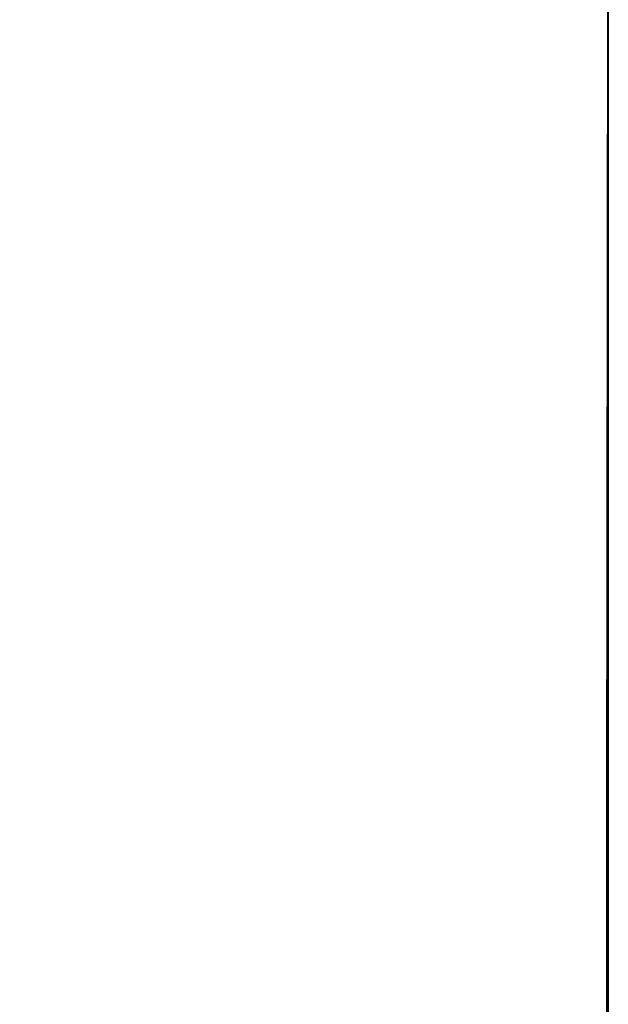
# Model space of a CAD drawing. Header units: metres. Extents: x 209747 to 209830, y 1182430 to 1182564.
# Tile 425 of 656: x 209752.1383 to 209752.1726, y 1182481.9809 to 1182482.0383. Entities that reach past the tile are written whole.
import ezdxf

# ---------------------------------------------------------------- set-up
doc = ezdxf.new("R2010")
doc.units = ezdxf.units.M
doc.header["$MEASUREMENT"] = 0
doc.linetypes.add('DGN Style 2', pattern=[15.036391, 9.021834, -6.014556])
doc.layers.get('0').update_dxf_attribs({"color": 254})

# ---------------------------------------------------------------- blocks, each defined once
blk = doc.blocks.new('*U2')
at = {"color": 3, "linetype": 'Continuous'}
for p, q in [((1.275, -16.938204), (1.275, -17.039074)), ((1.275, -17.039074), (1.27492, -17.139988))]:
    blk.add_line(p, q, dxfattribs=at)
blk = doc.blocks.new('*U3')
at = {"color": 3, "linetype": 'Continuous'}
for p, q in [((1.275, -16.925777), (1.275, -17.025005)), ((1.275, -17.025005), (1.274917, -17.124187))]:
    blk.add_line(p, q, dxfattribs=at)
blk = doc.blocks.new('*U4')
at = {"color": 3, "linetype": 'Continuous'}
blk.add_line((1.275, -16.984386), (1.275, -17.083618), dxfattribs=at)
blk = doc.blocks.new('*U5')
at = {"color": 3, "linetype": 'Continuous'}
blk.add_line((1.275, -17.004364), (1.274911, -17.103499), dxfattribs=at)
blk = doc.blocks.new('*U6')
at = {"color": 3, "linetype": 'Continuous'}
for p, q in [((1.275, -16.963405), (1.27497, -17.062658)), ((1.27497, -17.062658), (1.274926, -17.161902))]:
    blk.add_line(p, q, dxfattribs=at)
blk = doc.blocks.new('*U7')
at = {"color": 3, "linetype": 'Continuous'}
blk.add_line((1.275, -16.991922), (1.274906, -17.091175), dxfattribs=at)
blk = doc.blocks.new('*U8')
at = {"color": 3, "linetype": 'Continuous'}
for p, q in [((1.275, -16.969832), (1.2749, -17.069138)), ((1.2749, -17.069138), (1.274929, -17.168462))]:
    blk.add_line(p, q, dxfattribs=at)
blk = doc.blocks.new('*U9')
at = {"color": 3, "linetype": 'Continuous'}
for p, q in [((1.275, -16.967042), (1.275, -17.067893)), ((1.275, -17.067893), (1.274929, -17.168757))]:
    blk.add_line(p, q, dxfattribs=at)
blk = doc.blocks.new('ATTEMP_4')
at = {"color": 254, "flags": 128}
blk.add_lwpolyline([(0, 1.275), (-13.6, 1.275), (-13.6, -1.275), (0, -1.275), (0, 1.275), (0, 1.275)], dxfattribs=at)
blk = doc.blocks.new('ATTEMP_1')
at = {"color": 254, "rotation": 90}
blk.add_blockref('ATTEMP_4', (0, -3.535), dxfattribs=at)
blk = doc.blocks.new('ATTEMP')
at = {"color": 3, "linetype": 'Continuous'}
for name in ['*U9', '*U8', '*U7', '*U6', '*U3', '*U5', '*U4', '*U2']:
    blk.add_blockref(name, (-10.48, 0), dxfattribs=at)
at = {"color": 254}
blk.add_blockref('ATTEMP_1', (-10.48, 0), dxfattribs=at)

msp = doc.modelspace()

# ---------------------------------------------------------------- block references
at = {"color": 1, "linetype": 'DGN Style 2'}
msp.add_blockref('ATTEMP', (209761.377561, 1182499.061067), dxfattribs=at)

doc.saveas('drawing.dxf')
